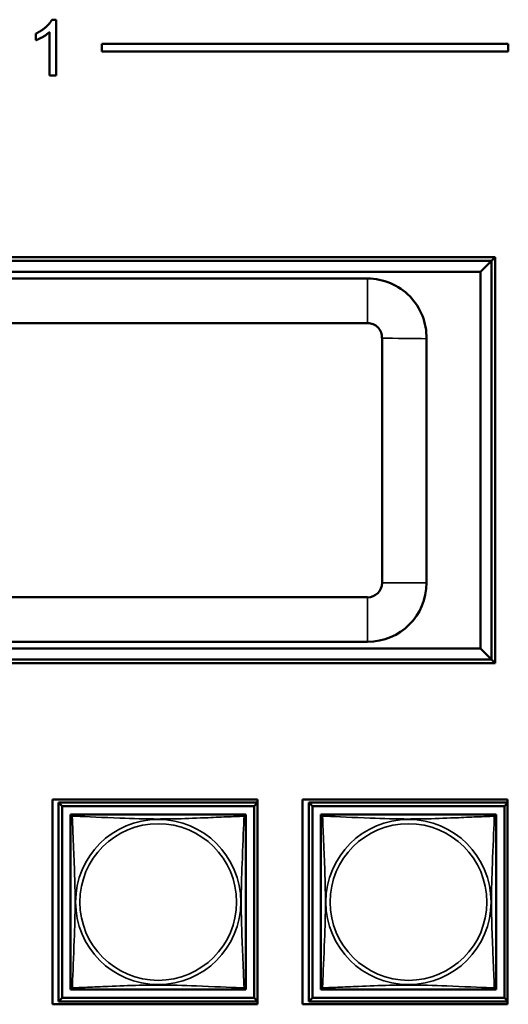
# Model space of a CAD drawing. Header units: inches. Extents: x 1.9 to 64.4, y 1.6 to 69.2.
# Tile 297 of 328: x 47.8 to 49.1, y 57.2 to 59.9. Entities that reach past the tile are written whole.
import ezdxf

# ---------------------------------------------------------------- set-up
doc = ezdxf.new("R2010")
doc.units = ezdxf.units.IN
doc.header["$MEASUREMENT"] = 0
doc.layers.add('Visible (ANSI)', color=7, linetype='Continuous', lineweight=50)
doc.layers.add('Visible Narrow (ANSI)', color=7, linetype='Continuous', lineweight=35)

msp = doc.modelspace()

# ---------------------------------------------------------------- linework, layer by layer
at = {"layer": 'Visible (ANSI)'}
for p, q in [((47.8573, 59.86), (47.8692, 59.86)), ((47.8692, 59.86), (47.8692, 59.7094)), ((47.8508, 59.7094), (47.8508, 59.8267)), ((47.814, 59.8045), (47.814, 59.8224)), ((47.9922, 59.7745), (47.9922, 59.7945)), ((47.9922, 59.7945), (49.0882, 59.7945)), ((49.0882, 59.7745), (47.9922, 59.7745)), ((49.0882, 59.7945), (49.0882, 59.7745)), ((47.8692, 59.7094), (47.8508, 59.7094)), ((45.8672, 59.2195), (49.0532, 59.2195)), ((49.0532, 59.2195), (49.0432, 59.2095)), ((49.0532, 59.2195), (49.0532, 58.1235)), ((49.0432, 59.2095), (45.877, 59.2095)), ((49.0132, 59.1795), (49.0432, 59.2095)), ((49.0432, 58.1335), (49.0432, 59.2095)), ((45.907, 59.1795), (49.0132, 59.1795)), ((48.7088, 59.1615), (46.2484, 59.1615)), ((49.0132, 59.1795), (49.0132, 58.1635)), ((46.2484, 59.0415), (48.7088, 59.0415)), ((48.7476, 59.001), (48.7476, 58.3402)), ((48.8676, 58.3402), (48.8676, 58.9993)), ((48.7088, 58.3015), (46.2484, 58.3015)), ((46.2484, 58.1815), (48.7088, 58.1815)), ((49.0132, 58.1635), (45.907, 58.1635)), ((49.0432, 58.1335), (49.0132, 58.1635)), ((45.877, 58.1335), (49.0432, 58.1335)), ((49.0532, 58.1235), (49.0432, 58.1335)), ((49.0532, 58.1235), (45.8672, 58.1235)), ((47.8591, 57.2034), (47.8591, 57.7559)), ((47.8591, 57.7559), (48.4116, 57.7559)), ((48.4116, 57.7559), (48.4116, 57.2034)), ((48.5331, 57.2034), (48.5331, 57.7559)), ((48.5331, 57.7559), (49.0856, 57.7559)), ((49.0856, 57.7559), (49.0856, 57.2034)), ((47.8753, 57.7481), (48.4116, 57.7481)), ((47.8851, 57.7383), (47.8753, 57.7481)), ((47.8753, 57.2107), (47.8753, 57.7481)), ((47.8851, 57.7383), (48.4028, 57.7383)), ((47.8851, 57.2205), (47.8851, 57.7383)), ((48.4116, 57.747), (48.4028, 57.7383)), ((48.4028, 57.7383), (48.4028, 57.2205)), ((48.5503, 57.7481), (49.0856, 57.7481)), ((48.5601, 57.7383), (48.5503, 57.7481)), ((48.5503, 57.2107), (48.5503, 57.7481)), ((48.5601, 57.7383), (49.0778, 57.7383)), ((48.5601, 57.2205), (48.5601, 57.7383)), ((49.0856, 57.746), (49.0778, 57.7383)), ((49.0778, 57.7383), (49.0778, 57.2205)), ((47.9077, 57.7098), (47.9077, 57.7156)), ((47.9077, 57.7156), (47.9135, 57.7156)), ((48.3744, 57.7156), (48.3802, 57.7156)), ((48.3802, 57.7156), (48.3802, 57.7097)), ((48.5827, 57.7098), (48.5827, 57.7156)), ((48.5827, 57.7156), (48.5885, 57.7156)), ((49.0494, 57.7156), (49.0552, 57.7156)), ((49.0552, 57.7156), (49.0552, 57.7097)), ((47.9077, 57.2432), (47.9077, 57.249)), ((48.3802, 57.2491), (48.3802, 57.2432)), ((48.5827, 57.2432), (48.5827, 57.249)), ((49.0552, 57.2491), (49.0552, 57.2432)), ((47.9136, 57.2432), (47.9077, 57.2432)), ((48.3802, 57.2432), (48.3743, 57.2432)), ((48.5886, 57.2432), (48.5827, 57.2432)), ((49.0552, 57.2432), (49.0493, 57.2432)), ((48.4116, 57.2034), (47.8591, 57.2034)), ((47.8851, 57.2205), (47.8753, 57.2107)), ((48.4116, 57.2107), (47.8753, 57.2107)), ((48.4028, 57.2205), (47.8851, 57.2205)), ((48.4028, 57.2205), (48.4116, 57.2118)), ((49.0856, 57.2034), (48.5331, 57.2034)), ((48.5601, 57.2205), (48.5503, 57.2107)), ((49.0856, 57.2107), (48.5503, 57.2107)), ((49.0778, 57.2205), (48.5601, 57.2205)), ((49.0778, 57.2205), (49.0856, 57.2128))]:
    msp.add_line(p, q, dxfattribs=at)
for centre, radius, start, end in [((48.7088, 59.0027), 0.1588, 358.7859, 90), ((48.7088, 59.0027), 0.0388, 357.5427, 90), ((48.7088, 58.3402), 0.1588, 270, 0), ((48.7088, 58.3402), 0.0388, 270, 0), ((47.9136, 57.7097), 0.00591, 90, 180), ((48.3743, 57.7097), 0.00591, 0, 90), ((48.5886, 57.7097), 0.00591, 90, 180), ((49.0493, 57.7097), 0.00591, 0, 90), ((47.9136, 57.2491), 0.00591, 180, 270), ((48.3743, 57.2491), 0.00591, 270, 360), ((48.5886, 57.2491), 0.00591, 180, 270), ((49.0493, 57.2491), 0.00591, 270, 360)]:
    msp.add_arc(centre, radius, start, end, dxfattribs=at)
for points in [[(47.814, 59.8224), (47.8294, 59.8296), (47.8525, 59.8503), (47.8573, 59.86)], [(47.8508, 59.8267), (47.8442, 59.8204), (47.8226, 59.8077), (47.814, 59.8045)]]:
    msp.add_open_spline(points, degree=2, dxfattribs=at)
for points in [[(47.9077, 57.7097), (47.9077, 57.7091), (47.9077, 57.7064), (47.9077, 57.702), (47.9077, 57.6939), (47.9077, 57.68), (47.9077, 57.6638), (47.9077, 57.6477), (47.9077, 57.6295), (47.9077, 57.6109), (47.9077, 57.5845), (47.9077, 57.5572), (47.9077, 57.5302), (47.9077, 57.5132), (47.9077, 57.4963), (47.9077, 57.4794), (47.9077, 57.4456), (47.9077, 57.4117), (47.9077, 57.378), (47.9077, 57.336), (47.9077, 57.2921), (47.9077, 57.2665), (47.9077, 57.2564), (47.9077, 57.25), (47.9077, 57.2491)], [(48.3743, 57.7156), (48.3737, 57.7156), (48.371, 57.7156), (48.3666, 57.7156), (48.3584, 57.7156), (48.3445, 57.7156), (48.3284, 57.7156), (48.3123, 57.7156), (48.2941, 57.7156), (48.2754, 57.7156), (48.2491, 57.7156), (48.2218, 57.7156), (48.1947, 57.7156), (48.1778, 57.7156), (48.1609, 57.7156), (48.144, 57.7156), (48.1101, 57.7156), (48.0763, 57.7156), (48.0425, 57.7156), (48.0005, 57.7156), (47.9566, 57.7156), (47.9311, 57.7156), (47.921, 57.7156), (47.9146, 57.7156), (47.9136, 57.7156)], [(48.3802, 57.2491), (48.3802, 57.2497), (48.3802, 57.2524), (48.3802, 57.2568), (48.3802, 57.2649), (48.3802, 57.2788), (48.3802, 57.295), (48.3802, 57.3111), (48.3802, 57.3293), (48.3802, 57.3479), (48.3802, 57.3743), (48.3802, 57.4016), (48.3802, 57.4286), (48.3802, 57.4456), (48.3802, 57.4625), (48.3802, 57.4794), (48.3802, 57.5132), (48.3802, 57.5471), (48.3802, 57.5808), (48.3802, 57.6228), (48.3802, 57.6667), (48.3802, 57.6923), (48.3802, 57.7024), (48.3802, 57.7088), (48.3802, 57.7097)], [(48.5827, 57.7097), (48.5827, 57.7091), (48.5827, 57.7064), (48.5827, 57.702), (48.5827, 57.6939), (48.5827, 57.68), (48.5827, 57.6638), (48.5827, 57.6477), (48.5827, 57.6295), (48.5827, 57.6109), (48.5827, 57.5845), (48.5827, 57.5572), (48.5827, 57.5302), (48.5827, 57.5132), (48.5827, 57.4963), (48.5827, 57.4794), (48.5827, 57.4456), (48.5827, 57.4117), (48.5827, 57.378), (48.5827, 57.336), (48.5827, 57.2921), (48.5827, 57.2665), (48.5827, 57.2564), (48.5827, 57.25), (48.5827, 57.2491)], [(49.0493, 57.7156), (49.0487, 57.7156), (49.046, 57.7156), (49.0416, 57.7156), (49.0334, 57.7156), (49.0195, 57.7156), (49.0034, 57.7156), (48.9873, 57.7156), (48.9691, 57.7156), (48.9504, 57.7156), (48.9241, 57.7156), (48.8968, 57.7156), (48.8697, 57.7156), (48.8528, 57.7156), (48.8359, 57.7156), (48.819, 57.7156), (48.7851, 57.7156), (48.7513, 57.7156), (48.7175, 57.7156), (48.6755, 57.7156), (48.6316, 57.7156), (48.6061, 57.7156), (48.596, 57.7156), (48.5896, 57.7156), (48.5886, 57.7156)], [(49.0552, 57.2491), (49.0552, 57.2497), (49.0552, 57.2524), (49.0552, 57.2568), (49.0552, 57.2649), (49.0552, 57.2788), (49.0552, 57.295), (49.0552, 57.3111), (49.0552, 57.3293), (49.0552, 57.3479), (49.0552, 57.3743), (49.0552, 57.4016), (49.0552, 57.4286), (49.0552, 57.4456), (49.0552, 57.4625), (49.0552, 57.4794), (49.0552, 57.5132), (49.0552, 57.5471), (49.0552, 57.5808), (49.0552, 57.6228), (49.0552, 57.6667), (49.0552, 57.6923), (49.0552, 57.7024), (49.0552, 57.7088), (49.0552, 57.7097)], [(47.9136, 57.2432), (47.9142, 57.2432), (47.9169, 57.2432), (47.9213, 57.2432), (47.9295, 57.2432), (47.9434, 57.2432), (47.9595, 57.2432), (47.9756, 57.2432), (47.9939, 57.2432), (48.0125, 57.2432), (48.0388, 57.2432), (48.0661, 57.2432), (48.0932, 57.2432), (48.1101, 57.2432), (48.127, 57.2432), (48.144, 57.2432), (48.1778, 57.2432), (48.2117, 57.2432), (48.2454, 57.2432), (48.2874, 57.2432), (48.3313, 57.2432), (48.3568, 57.2432), (48.3669, 57.2432), (48.3733, 57.2432), (48.3743, 57.2432)], [(48.5886, 57.2432), (48.5892, 57.2432), (48.5919, 57.2432), (48.5963, 57.2432), (48.6045, 57.2432), (48.6184, 57.2432), (48.6345, 57.2432), (48.6506, 57.2432), (48.6689, 57.2432), (48.6875, 57.2432), (48.7138, 57.2432), (48.7411, 57.2432), (48.7682, 57.2432), (48.7851, 57.2432), (48.802, 57.2432), (48.819, 57.2432), (48.8528, 57.2432), (48.8867, 57.2432), (48.9204, 57.2432), (48.9624, 57.2432), (49.0063, 57.2432), (49.0318, 57.2432), (49.0419, 57.2432), (49.0483, 57.2432), (49.0493, 57.2432)]]:
    msp.add_open_spline(points, degree=3, knots=[0.325731, 0.325731, 0.325731, 0.325731, 0.404774, 0.404774, 0.404774, 0.550532, 0.550532, 0.550532, 0.69629, 0.69629, 0.69629, 0.902598, 0.902598, 0.902598, 1.03154, 1.03154, 1.03154, 1.289425, 1.289425, 1.289425, 1.610774, 1.610774, 1.610774, 1.73735, 1.73735, 1.73735, 1.73735], dxfattribs=at)
at = {"layer": 'Visible Narrow (ANSI)'}
for p, q in [((48.7088, 59.1615), (48.7088, 59.0415)), ((48.7476, 58.3402), (48.8676, 58.3402)), ((48.7088, 58.3015), (48.7088, 58.1815))]:
    msp.add_line(p, q, dxfattribs=at)
for centre, radius in [((48.144, 57.4794), 0.2227), ((48.819, 57.4794), 0.2227), ((48.144, 57.4794), 0.2113), ((48.819, 57.4794), 0.2113)]:
    msp.add_circle(centre, radius, dxfattribs=at)
msp.add_open_spline([(48.8676, 58.9993), (48.8343, 58.9997), (48.7821, 59.0003), (48.7476, 59.001)], degree=3, dxfattribs=at)
for points, knots in [([(47.9077, 57.7097), (47.9077, 57.7098), (47.9077, 57.7099), (47.9078, 57.7102), (47.9078, 57.7104), (47.908, 57.7107), (47.908, 57.7108), (47.9082, 57.7109), (47.9083, 57.711), (47.9085, 57.7111), (47.9087, 57.7112), (47.9093, 57.7114), (47.9097, 57.7115), (47.9109, 57.7114), (47.9115, 57.7113), (47.9123, 57.7111)], [-0.0844808, -0.0844808, -0.0844808, -0.0844808, -0.06943799, -0.06943799, -0.05587828, -0.05587828, -0.04740346, -0.04740346, -0.04210669, -0.04210669, -0.03151317, -0.03151317, -0.01456352, -0.01456352, 0.00026741, 0.00026741, 0.00026741, 0.00026741]), ([(47.9123, 57.7111), (47.9121, 57.7118), (47.912, 57.7125), (47.9119, 57.7136), (47.9119, 57.7141), (47.9121, 57.7147), (47.9122, 57.7149), (47.9124, 57.7151), (47.9124, 57.7152), (47.9126, 57.7153), (47.9127, 57.7154), (47.9129, 57.7155), (47.9131, 57.7156), (47.9134, 57.7156), (47.9136, 57.7156), (47.9136, 57.7156)], [-0.00026741, -0.00026741, -0.00026741, -0.00026741, 0.01456352, 0.01456352, 0.03151317, 0.03151317, 0.04210669, 0.04210669, 0.04740346, 0.04740346, 0.05587828, 0.05587828, 0.06943799, 0.06943799, 0.0844808, 0.0844808, 0.0844808, 0.0844808]), ([(47.9123, 57.2477), (47.9124, 57.2506), (47.9125, 57.254), (47.9127, 57.258), (47.9138, 57.2857), (47.9159, 57.3327), (47.9176, 57.3762), (47.919, 57.4111), (47.92, 57.4453), (47.92, 57.4794), (47.92, 57.4964), (47.9197, 57.5135), (47.9193, 57.5307), (47.9186, 57.5581), (47.9175, 57.5863), (47.9163, 57.614), (47.9155, 57.6335), (47.9146, 57.6528), (47.9139, 57.6701), (47.9132, 57.6873), (47.9126, 57.7023), (47.9123, 57.7111)], [-1.657319, -1.657319, -1.657319, -1.657319, -1.610774, -1.610774, -1.610774, -1.289425, -1.289425, -1.289425, -1.03154, -1.03154, -1.03154, -0.902598, -0.902598, -0.902598, -0.69629, -0.69629, -0.69629, -0.550532, -0.550532, -0.550532, -0.405761, -0.405761, -0.405761, -0.405761]), ([(47.9123, 57.7111), (47.9151, 57.711), (47.9186, 57.7108), (47.9226, 57.7107), (47.9502, 57.7096), (47.9972, 57.7075), (48.0408, 57.7058), (48.0757, 57.7044), (48.1099, 57.7034), (48.144, 57.7034), (48.161, 57.7034), (48.178, 57.7036), (48.1952, 57.704), (48.2227, 57.7047), (48.2508, 57.7059), (48.2785, 57.707), (48.2981, 57.7079), (48.3174, 57.7087), (48.3347, 57.7094), (48.3519, 57.7101), (48.3668, 57.7107), (48.3756, 57.7111)], [-1.657319, -1.657319, -1.657319, -1.657319, -1.610774, -1.610774, -1.610774, -1.289425, -1.289425, -1.289425, -1.03154, -1.03154, -1.03154, -0.902598, -0.902598, -0.902598, -0.69629, -0.69629, -0.69629, -0.550532, -0.550532, -0.550532, -0.405761, -0.405761, -0.405761, -0.405761]), ([(48.3756, 57.7111), (48.3755, 57.7082), (48.3754, 57.7048), (48.3752, 57.7008), (48.3741, 57.6731), (48.372, 57.6261), (48.3703, 57.5826), (48.3689, 57.5477), (48.3679, 57.5135), (48.3679, 57.4794), (48.3679, 57.4624), (48.3682, 57.4453), (48.3686, 57.4281), (48.3693, 57.4006), (48.3704, 57.3725), (48.3716, 57.3448), (48.3724, 57.3253), (48.3733, 57.3059), (48.374, 57.2887), (48.3747, 57.2715), (48.3753, 57.2565), (48.3756, 57.2477)], [-1.657319, -1.657319, -1.657319, -1.657319, -1.610774, -1.610774, -1.610774, -1.289425, -1.289425, -1.289425, -1.03154, -1.03154, -1.03154, -0.902598, -0.902598, -0.902598, -0.69629, -0.69629, -0.69629, -0.550532, -0.550532, -0.550532, -0.405761, -0.405761, -0.405761, -0.405761]), ([(48.3743, 57.7156), (48.3744, 57.7156), (48.3745, 57.7156), (48.3748, 57.7156), (48.375, 57.7155), (48.3752, 57.7154), (48.3753, 57.7153), (48.3755, 57.7152), (48.3755, 57.7151), (48.3757, 57.7149), (48.3758, 57.7147), (48.376, 57.7141), (48.376, 57.7136), (48.3759, 57.7125), (48.3758, 57.7118), (48.3756, 57.7111)], [-0.0844808, -0.0844808, -0.0844808, -0.0844808, -0.06943799, -0.06943799, -0.05587828, -0.05587828, -0.04740346, -0.04740346, -0.04210669, -0.04210669, -0.03151317, -0.03151317, -0.01456352, -0.01456352, 0.00026741, 0.00026741, 0.00026741, 0.00026741]), ([(48.3756, 57.7111), (48.3764, 57.7113), (48.377, 57.7114), (48.3782, 57.7115), (48.3787, 57.7114), (48.3792, 57.7112), (48.3794, 57.7111), (48.3796, 57.711), (48.3797, 57.7109), (48.3799, 57.7108), (48.3799, 57.7107), (48.3801, 57.7104), (48.3801, 57.7102), (48.3802, 57.7099), (48.3802, 57.7098), (48.3802, 57.7097)], [-0.00026741, -0.00026741, -0.00026741, -0.00026741, 0.01456352, 0.01456352, 0.03151317, 0.03151317, 0.04210669, 0.04210669, 0.04740346, 0.04740346, 0.05587828, 0.05587828, 0.06943799, 0.06943799, 0.0844808, 0.0844808, 0.0844808, 0.0844808]), ([(48.5827, 57.7097), (48.5827, 57.7098), (48.5827, 57.7099), (48.5828, 57.7102), (48.5828, 57.7104), (48.583, 57.7107), (48.583, 57.7108), (48.5832, 57.7109), (48.5833, 57.711), (48.5835, 57.7111), (48.5837, 57.7112), (48.5843, 57.7114), (48.5847, 57.7115), (48.5859, 57.7114), (48.5865, 57.7113), (48.5873, 57.7111)], [-0.0844808, -0.0844808, -0.0844808, -0.0844808, -0.06943799, -0.06943799, -0.05587828, -0.05587828, -0.04740346, -0.04740346, -0.04210669, -0.04210669, -0.03151317, -0.03151317, -0.01456352, -0.01456352, 0.00026741, 0.00026741, 0.00026741, 0.00026741]), ([(48.5873, 57.7111), (48.5871, 57.7118), (48.587, 57.7125), (48.5869, 57.7136), (48.5869, 57.7141), (48.5871, 57.7147), (48.5872, 57.7149), (48.5874, 57.7151), (48.5874, 57.7152), (48.5876, 57.7153), (48.5877, 57.7154), (48.5879, 57.7155), (48.5881, 57.7156), (48.5884, 57.7156), (48.5886, 57.7156), (48.5886, 57.7156)], [-0.00026741, -0.00026741, -0.00026741, -0.00026741, 0.01456352, 0.01456352, 0.03151317, 0.03151317, 0.04210669, 0.04210669, 0.04740346, 0.04740346, 0.05587828, 0.05587828, 0.06943799, 0.06943799, 0.0844808, 0.0844808, 0.0844808, 0.0844808]), ([(48.5873, 57.2477), (48.5874, 57.2506), (48.5875, 57.254), (48.5877, 57.258), (48.5888, 57.2857), (48.5909, 57.3327), (48.5926, 57.3762), (48.594, 57.4111), (48.595, 57.4453), (48.595, 57.4794), (48.595, 57.4964), (48.5947, 57.5135), (48.5943, 57.5307), (48.5936, 57.5581), (48.5925, 57.5863), (48.5913, 57.614), (48.5905, 57.6335), (48.5896, 57.6528), (48.5889, 57.6701), (48.5882, 57.6873), (48.5876, 57.7023), (48.5873, 57.7111)], [-1.657319, -1.657319, -1.657319, -1.657319, -1.610774, -1.610774, -1.610774, -1.289425, -1.289425, -1.289425, -1.03154, -1.03154, -1.03154, -0.902598, -0.902598, -0.902598, -0.69629, -0.69629, -0.69629, -0.550532, -0.550532, -0.550532, -0.405761, -0.405761, -0.405761, -0.405761]), ([(48.5873, 57.7111), (48.5901, 57.711), (48.5936, 57.7108), (48.5976, 57.7107), (48.6252, 57.7096), (48.6722, 57.7075), (48.7158, 57.7058), (48.7507, 57.7044), (48.7849, 57.7034), (48.819, 57.7034), (48.836, 57.7034), (48.853, 57.7036), (48.8702, 57.704), (48.8977, 57.7047), (48.9258, 57.7059), (48.9535, 57.707), (48.9731, 57.7079), (48.9924, 57.7087), (49.0097, 57.7094), (49.0269, 57.7101), (49.0418, 57.7107), (49.0506, 57.7111)], [-1.657319, -1.657319, -1.657319, -1.657319, -1.610774, -1.610774, -1.610774, -1.289425, -1.289425, -1.289425, -1.03154, -1.03154, -1.03154, -0.902598, -0.902598, -0.902598, -0.69629, -0.69629, -0.69629, -0.550532, -0.550532, -0.550532, -0.405761, -0.405761, -0.405761, -0.405761]), ([(49.0506, 57.7111), (49.0505, 57.7082), (49.0504, 57.7048), (49.0502, 57.7008), (49.0491, 57.6731), (49.047, 57.6261), (49.0453, 57.5826), (49.0439, 57.5477), (49.0429, 57.5135), (49.0429, 57.4794), (49.0429, 57.4624), (49.0432, 57.4453), (49.0436, 57.4281), (49.0443, 57.4006), (49.0454, 57.3725), (49.0466, 57.3448), (49.0474, 57.3253), (49.0483, 57.3059), (49.049, 57.2887), (49.0497, 57.2715), (49.0503, 57.2565), (49.0506, 57.2477)], [-1.657319, -1.657319, -1.657319, -1.657319, -1.610774, -1.610774, -1.610774, -1.289425, -1.289425, -1.289425, -1.03154, -1.03154, -1.03154, -0.902598, -0.902598, -0.902598, -0.69629, -0.69629, -0.69629, -0.550532, -0.550532, -0.550532, -0.405761, -0.405761, -0.405761, -0.405761]), ([(49.0493, 57.7156), (49.0494, 57.7156), (49.0495, 57.7156), (49.0498, 57.7156), (49.05, 57.7155), (49.0502, 57.7154), (49.0503, 57.7153), (49.0505, 57.7152), (49.0505, 57.7151), (49.0507, 57.7149), (49.0508, 57.7147), (49.051, 57.7141), (49.051, 57.7136), (49.0509, 57.7125), (49.0508, 57.7118), (49.0506, 57.7111)], [-0.0844808, -0.0844808, -0.0844808, -0.0844808, -0.06943799, -0.06943799, -0.05587828, -0.05587828, -0.04740346, -0.04740346, -0.04210669, -0.04210669, -0.03151317, -0.03151317, -0.01456352, -0.01456352, 0.00026741, 0.00026741, 0.00026741, 0.00026741]), ([(49.0506, 57.7111), (49.0514, 57.7113), (49.052, 57.7114), (49.0532, 57.7115), (49.0537, 57.7114), (49.0542, 57.7112), (49.0544, 57.7111), (49.0546, 57.711), (49.0547, 57.7109), (49.0549, 57.7108), (49.0549, 57.7107), (49.0551, 57.7104), (49.0551, 57.7102), (49.0552, 57.7099), (49.0552, 57.7098), (49.0552, 57.7097)], [-0.00026741, -0.00026741, -0.00026741, -0.00026741, 0.01456352, 0.01456352, 0.03151317, 0.03151317, 0.04210669, 0.04210669, 0.04740346, 0.04740346, 0.05587828, 0.05587828, 0.06943799, 0.06943799, 0.0844808, 0.0844808, 0.0844808, 0.0844808]), ([(47.9123, 57.2477), (47.9115, 57.2475), (47.9109, 57.2474), (47.9097, 57.2473), (47.9093, 57.2474), (47.9087, 57.2476), (47.9085, 57.2477), (47.9083, 57.2478), (47.9082, 57.2479), (47.908, 57.248), (47.908, 57.2481), (47.9078, 57.2484), (47.9078, 57.2486), (47.9077, 57.2489), (47.9077, 57.249), (47.9077, 57.2491)], [-0.00026741, -0.00026741, -0.00026741, -0.00026741, 0.01456352, 0.01456352, 0.03151317, 0.03151317, 0.04210669, 0.04210669, 0.04740346, 0.04740346, 0.05587828, 0.05587828, 0.06943799, 0.06943799, 0.0844808, 0.0844808, 0.0844808, 0.0844808]), ([(48.3756, 57.2477), (48.3728, 57.2478), (48.3693, 57.248), (48.3653, 57.2481), (48.3377, 57.2492), (48.2907, 57.2513), (48.2471, 57.253), (48.2122, 57.2544), (48.178, 57.2554), (48.144, 57.2554), (48.1269, 57.2554), (48.1099, 57.2552), (48.0927, 57.2548), (48.0652, 57.2541), (48.0371, 57.2529), (48.0094, 57.2518), (47.9899, 57.2509), (47.9705, 57.2501), (47.9532, 57.2494), (47.936, 57.2486), (47.9211, 57.2481), (47.9123, 57.2477)], [-1.657319, -1.657319, -1.657319, -1.657319, -1.610774, -1.610774, -1.610774, -1.289425, -1.289425, -1.289425, -1.03154, -1.03154, -1.03154, -0.902598, -0.902598, -0.902598, -0.69629, -0.69629, -0.69629, -0.550532, -0.550532, -0.550532, -0.405761, -0.405761, -0.405761, -0.405761]), ([(48.3802, 57.2491), (48.3802, 57.249), (48.3802, 57.2489), (48.3801, 57.2486), (48.3801, 57.2484), (48.3799, 57.2481), (48.3799, 57.248), (48.3797, 57.2479), (48.3796, 57.2478), (48.3794, 57.2477), (48.3792, 57.2476), (48.3787, 57.2474), (48.3782, 57.2473), (48.377, 57.2474), (48.3764, 57.2475), (48.3756, 57.2477)], [-0.0844808, -0.0844808, -0.0844808, -0.0844808, -0.06943799, -0.06943799, -0.05587828, -0.05587828, -0.04740346, -0.04740346, -0.04210669, -0.04210669, -0.03151317, -0.03151317, -0.01456352, -0.01456352, 0.00026741, 0.00026741, 0.00026741, 0.00026741]), ([(48.5873, 57.2477), (48.5865, 57.2475), (48.5859, 57.2474), (48.5847, 57.2473), (48.5843, 57.2474), (48.5837, 57.2476), (48.5835, 57.2477), (48.5833, 57.2478), (48.5832, 57.2479), (48.583, 57.248), (48.583, 57.2481), (48.5828, 57.2484), (48.5828, 57.2486), (48.5827, 57.2489), (48.5827, 57.249), (48.5827, 57.2491)], [-0.00026741, -0.00026741, -0.00026741, -0.00026741, 0.01456352, 0.01456352, 0.03151317, 0.03151317, 0.04210669, 0.04210669, 0.04740346, 0.04740346, 0.05587828, 0.05587828, 0.06943799, 0.06943799, 0.0844808, 0.0844808, 0.0844808, 0.0844808]), ([(49.0506, 57.2477), (49.0478, 57.2478), (49.0443, 57.248), (49.0403, 57.2481), (49.0127, 57.2492), (48.9657, 57.2513), (48.9221, 57.253), (48.8872, 57.2544), (48.853, 57.2554), (48.819, 57.2554), (48.8019, 57.2554), (48.7849, 57.2552), (48.7677, 57.2548), (48.7402, 57.2541), (48.7121, 57.2529), (48.6844, 57.2518), (48.6649, 57.2509), (48.6455, 57.2501), (48.6282, 57.2494), (48.611, 57.2486), (48.5961, 57.2481), (48.5873, 57.2477)], [-1.657319, -1.657319, -1.657319, -1.657319, -1.610774, -1.610774, -1.610774, -1.289425, -1.289425, -1.289425, -1.03154, -1.03154, -1.03154, -0.902598, -0.902598, -0.902598, -0.69629, -0.69629, -0.69629, -0.550532, -0.550532, -0.550532, -0.405761, -0.405761, -0.405761, -0.405761]), ([(49.0552, 57.2491), (49.0552, 57.249), (49.0552, 57.2489), (49.0551, 57.2486), (49.0551, 57.2484), (49.0549, 57.2481), (49.0549, 57.248), (49.0547, 57.2479), (49.0546, 57.2478), (49.0544, 57.2477), (49.0542, 57.2476), (49.0537, 57.2474), (49.0532, 57.2473), (49.052, 57.2474), (49.0514, 57.2475), (49.0506, 57.2477)], [-0.0844808, -0.0844808, -0.0844808, -0.0844808, -0.06943799, -0.06943799, -0.05587828, -0.05587828, -0.04740346, -0.04740346, -0.04210669, -0.04210669, -0.03151317, -0.03151317, -0.01456352, -0.01456352, 0.00026741, 0.00026741, 0.00026741, 0.00026741]), ([(47.9136, 57.2432), (47.9136, 57.2432), (47.9134, 57.2432), (47.9131, 57.2432), (47.9129, 57.2433), (47.9127, 57.2434), (47.9126, 57.2435), (47.9124, 57.2436), (47.9124, 57.2437), (47.9122, 57.2439), (47.9121, 57.2441), (47.9119, 57.2447), (47.9119, 57.2452), (47.912, 57.2463), (47.9121, 57.247), (47.9123, 57.2477)], [-0.0844808, -0.0844808, -0.0844808, -0.0844808, -0.06943799, -0.06943799, -0.05587828, -0.05587828, -0.04740346, -0.04740346, -0.04210669, -0.04210669, -0.03151317, -0.03151317, -0.01456352, -0.01456352, 0.00026741, 0.00026741, 0.00026741, 0.00026741]), ([(48.3756, 57.2477), (48.3758, 57.247), (48.3759, 57.2463), (48.376, 57.2452), (48.376, 57.2447), (48.3758, 57.2441), (48.3757, 57.2439), (48.3755, 57.2437), (48.3755, 57.2436), (48.3753, 57.2435), (48.3752, 57.2434), (48.375, 57.2433), (48.3748, 57.2432), (48.3745, 57.2432), (48.3744, 57.2432), (48.3743, 57.2432)], [-0.00026741, -0.00026741, -0.00026741, -0.00026741, 0.01456352, 0.01456352, 0.03151317, 0.03151317, 0.04210669, 0.04210669, 0.04740346, 0.04740346, 0.05587828, 0.05587828, 0.06943799, 0.06943799, 0.0844808, 0.0844808, 0.0844808, 0.0844808]), ([(48.5886, 57.2432), (48.5886, 57.2432), (48.5884, 57.2432), (48.5881, 57.2432), (48.5879, 57.2433), (48.5877, 57.2434), (48.5876, 57.2435), (48.5874, 57.2436), (48.5874, 57.2437), (48.5872, 57.2439), (48.5871, 57.2441), (48.5869, 57.2447), (48.5869, 57.2452), (48.587, 57.2463), (48.5871, 57.247), (48.5873, 57.2477)], [-0.0844808, -0.0844808, -0.0844808, -0.0844808, -0.06943799, -0.06943799, -0.05587828, -0.05587828, -0.04740346, -0.04740346, -0.04210669, -0.04210669, -0.03151317, -0.03151317, -0.01456352, -0.01456352, 0.00026741, 0.00026741, 0.00026741, 0.00026741]), ([(49.0506, 57.2477), (49.0508, 57.247), (49.0509, 57.2463), (49.051, 57.2452), (49.051, 57.2447), (49.0508, 57.2441), (49.0507, 57.2439), (49.0505, 57.2437), (49.0505, 57.2436), (49.0503, 57.2435), (49.0502, 57.2434), (49.05, 57.2433), (49.0498, 57.2432), (49.0495, 57.2432), (49.0494, 57.2432), (49.0493, 57.2432)], [-0.00026741, -0.00026741, -0.00026741, -0.00026741, 0.01456352, 0.01456352, 0.03151317, 0.03151317, 0.04210669, 0.04210669, 0.04740346, 0.04740346, 0.05587828, 0.05587828, 0.06943799, 0.06943799, 0.0844808, 0.0844808, 0.0844808, 0.0844808])]:
    msp.add_open_spline(points, degree=3, knots=knots, dxfattribs=at)

doc.saveas('drawing.dxf')
